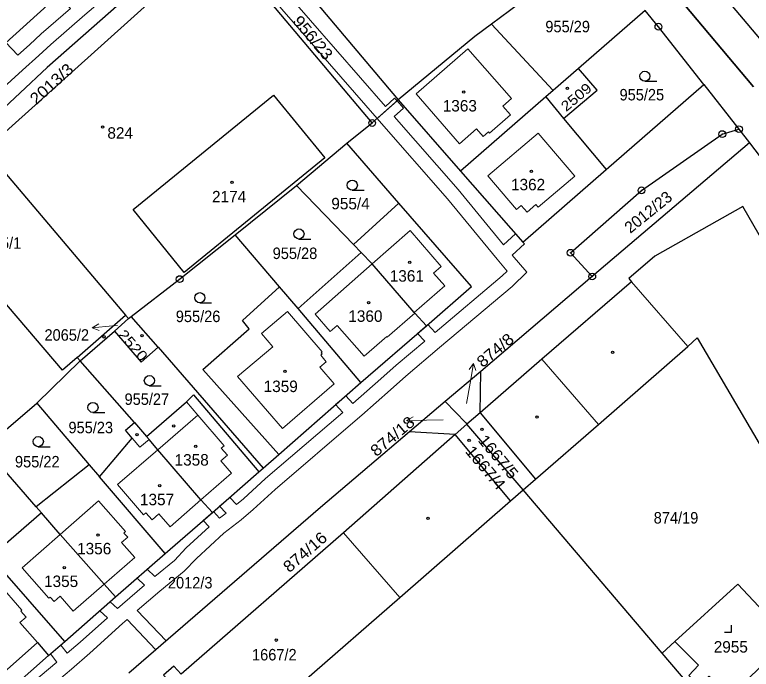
# Model space of a CAD drawing. Extents: x -679733 to -673243, y -1075091 to -1066557.
# Drawn here: x -676314.1 to -676205, y -1070563.1 to -1070466.2 of the extents above; entities that cross this region are included whole.
import ezdxf
from ezdxf.enums import TextEntityAlignment as Align

# ---------------------------------------------------------------- set-up
doc = ezdxf.new("R2010")
doc.units = 0
doc.header["$LTSCALE"] = 0.68
for name, color, linetype, lineweight in [('1', 7, 'Continuous', 25), ('13', 7, 'Continuous', 13), ('3', 7, 'Continuous', 25), ('4', 7, 'Continuous', 13), ('5', 7, 'Continuous', 25), ('6', 7, 'Continuous', 35), ('7', 7, 'Continuous', 13), ('8', 7, 'Continuous', 25)]:
    doc.layers.add(name, color=color, linetype=linetype, lineweight=lineweight)
doc.layers.add('2', color=7, linetype='Continuous')

msp = doc.modelspace()

# ---------------------------------------------------------------- linework, layer by layer
at = {"layer": '1'}
for p, q in [((-676279.7, -1070452.27), (-676257.25, -1070478.8)), ((-676261.13, -1070482.24), (-676283.75, -1070455.38)), ((-676228.33, -1070456.39), (-676243.46, -1070467.6)), ((-676234.29, -1070477.42), (-676243.46, -1070467.6)), ((-676211.99, -1070476.56), (-676206.79, -1070483.15)), ((-676261.13, -1070482.24), (-676257.25, -1070478.8)), ((-676235.4, -1070478.39), (-676248.04, -1070489.38)), ((-676206.79, -1070483.15), (-676205.24, -1070485.17)), ((-676257.16, -1070494.09), (-676264.88, -1070485.22)), ((-676205.24, -1070485.17), (-676228.52, -1070504.97)), ((-676272.33, -1070491.51), (-676263.91, -1070500.23)), ((-676274.85, -1070506.5), (-676281.43, -1070498.79)), ((-676228.52, -1070504.97), (-676231.74, -1070501.46)), ((-676228.52, -1070504.97), (-676245.04, -1070519.02)), ((-676304.83, -1070516.99), (-676297.65, -1070510.7)), ((-676262.78, -1070520.65), (-676253.1, -1070512.28)), ((-676250.29, -1070523.49), (-676255.6, -1070528)), ((-676245.15, -1070525.18), (-676247.08, -1070526.86)), ((-676245.15, -1070525.18), (-676236.92, -1070534.97)), ((-676296.31, -1070526.6), (-676294.54, -1070528.69)), ((-676247.08, -1070526.86), (-676248.84, -1070528.38)), ((-676238.78, -1070536.59), (-676247.08, -1070526.86)), ((-676248.84, -1070528.38), (-676255.6, -1070528)), ((-676310.88, -1070539.07), (-676318.5, -1070530.32)), ((-676284.78, -1070539.91), (-676277.89, -1070533.91)), ((-676238.78, -1070536.59), (-676236.92, -1070534.97)), ((-676240.64, -1070538.22), (-676238.78, -1070536.59)), ((-676218.18, -1070560.75), (-676238.78, -1070536.59)), ((-676291.78, -1070546.01), (-676284.78, -1070539.91)), ((-676306.67, -1070559.04), (-676299.14, -1070552.43)), ((-676218.18, -1070560.75), (-676216.28, -1070559.01)), ((-676320.95, -1070571.5), (-676309.05, -1070561.11))]:
    msp.add_line(p, q, dxfattribs=at)
for points in [[(-676141.83, -1070569.92), (-676144.44, -1070564.33), (-676152.99, -1070546.76), (-676164.18, -1070526.62), (-676174.53, -1070509.34), (-676186.18, -1070492.73), (-676198.64, -1070476.27), (-676202.38, -1070471.31), (-676210.41, -1070461.74), (-676220.62, -1070449.69), (-676231.26, -1070438.62), (-676242.4, -1070427.2), (-676246.8, -1070423.16)], [(-676283.83, -1070451.63), (-676309.29, -1070474.03), (-676329.29, -1070492.8), (-676393.81, -1070549.68), (-676407.48, -1070563.59), (-676408.1, -1070570), (-676404.16, -1070564.97), (-676403.29, -1070564.16)], [(-676283.75, -1070455.38), (-676286.62, -1070457.59), (-676330.13, -1070496.75), (-676340.18, -1070505.73), (-676339.85, -1070506.11)], [(-676309.22, -1070464.78), (-676321.63, -1070475.96), (-676337.6, -1070490.6)], [(-676211.99, -1070476.56), (-676218.72, -1070467.98), (-676220.7, -1070465.59), (-676230.58, -1070474.19)], [(-676243.46, -1070467.6), (-676245.91, -1070469.41), (-676257.25, -1070478.8), (-676248.04, -1070489.38)], [(-676232.76, -1070481.56), (-676227.81, -1070477.37), (-676230.58, -1070474.19), (-676234.29, -1070477.42)], [(-676232.76, -1070481.56), (-676226.45, -1070489.13), (-676211.99, -1070476.56)], [(-676234.29, -1070477.42), (-676235.4, -1070478.39), (-676232.76, -1070481.56)], [(-676281.43, -1070498.79), (-676272.33, -1070491.51), (-676264.88, -1070485.22), (-676261.13, -1070482.24)], [(-676231.74, -1070501.46), (-676221.23, -1070492.22), (-676209.26, -1070483.88), (-676206.79, -1070483.15)], [(-676205.24, -1070485.17), (-676195, -1070498.61), (-676183.42, -1070515.85), (-676173.02, -1070532.31), (-676161.45, -1070552.19), (-676157.89, -1070558.8), (-676154.35, -1070565.36)], [(-676304.83, -1070516.99), (-676306.99, -1070518.87), (-676320.45, -1070503.08), (-676329.56, -1070510.89), (-676334.3, -1070505.59), (-676331.49, -1070503.18), (-676332.16, -1070502.4), (-676331.1, -1070501.49), (-676331.41, -1070501.13), (-676324.39, -1070495.11), (-676323.41, -1070496.25), (-676315.58, -1070489.53), (-676297.65, -1070510.7), (-676297.2, -1070511.21), (-676296.82, -1070510.88)], [(-676248.04, -1070489.38), (-676238.8, -1070499.87), (-676226.45, -1070489.13)], [(-676253.1, -1070512.28), (-676246.4, -1070506.46), (-676257.16, -1070494.09), (-676263.91, -1070500.23), (-676262.77, -1070501.42)], [(-676167.16, -1070562.36), (-676206.23, -1070494.6), (-676219.27, -1070501.94), (-676223.12, -1070505.27), (-676222.71, -1070505.74), (-676235.98, -1070517.22), (-676245.15, -1070525.18)], [(-676296.82, -1070510.88), (-676289.64, -1070505.36), (-676281.43, -1070498.79)], [(-676253.1, -1070512.28), (-676254.82, -1070510.42), (-676254.91, -1070510.32), (-676261.13, -1070503.11), (-676262.77, -1070501.42), (-676272.11, -1070509.72)], [(-676339.85, -1070506.11), (-676337.7, -1070508.58), (-676326.84, -1070521.08), (-676318.68, -1070530.48), (-676318.5, -1070530.32), (-676310.82, -1070523.73), (-676304.4, -1070517.48), (-676304.83, -1070516.99)], [(-676274.96, -1070531.34), (-676286.21, -1070518.74), (-676279.32, -1070512.73), (-676280.35, -1070511.5), (-676274.85, -1070506.5)], [(-676274.96, -1070531.34), (-676262.78, -1070520.65), (-676272.11, -1070509.72), (-676274.85, -1070506.5)], [(-676304.4, -1070517.48), (-676299.31, -1070513.06), (-676297.2, -1070511.21)], [(-676299.31, -1070513.06), (-676295.32, -1070517.64), (-676292.82, -1070515.45), (-676296.82, -1070510.88)], [(-676236.92, -1070534.97), (-676227.62, -1070526.87), (-676214.36, -1070515.32), (-676212.99, -1070514.04), (-676180.1, -1070570.11), (-676167.16, -1070562.36)], [(-676292.82, -1070515.45), (-676277.26, -1070533.36), (-676274.96, -1070531.34)], [(-676301.5, -1070534.64), (-676296.68, -1070528.94), (-676297.68, -1070527.75), (-676296.31, -1070526.6), (-676304.4, -1070517.48)], [(-676245.15, -1070525.18), (-676245.04, -1070519.02), (-676250.29, -1070523.49)], [(-676294.54, -1070528.69), (-676288.62, -1070523.52), (-676287.6, -1070522.5), (-676277.89, -1070533.91), (-676277.26, -1070533.36)], [(-676310.82, -1070523.73), (-676303.02, -1070532.85), (-676301.5, -1070534.64)], [(-676250.29, -1070523.49), (-676247.27, -1070526.64), (-676247.08, -1070526.86)], [(-676255.6, -1070528), (-676268.77, -1070539.2), (-676297.19, -1070563.74)], [(-676284.78, -1070539.91), (-676286.49, -1070538.07), (-676292.89, -1070530.65), (-676294.18, -1070529.12), (-676294.54, -1070528.69)], [(-676248.84, -1070528.38), (-676265.36, -1070542.93), (-676289.43, -1070563.88), (-676290.48, -1070562.68), (-676292.01, -1070564.01), (-676290.96, -1070565.22), (-676293.76, -1070567.65)], [(-676285.39, -1070577.21), (-676257.02, -1070552.49), (-676240.64, -1070538.22), (-676248.84, -1070528.38)], [(-676303.02, -1070532.85), (-676310.88, -1070539.07), (-676310.09, -1070539.98)], [(-676299.14, -1070552.43), (-676291.78, -1070546.01), (-676301.5, -1070534.64)], [(-676299.14, -1070552.43), (-676300.82, -1070550.53), (-676307.32, -1070543.17), (-676310.09, -1070539.98), (-676317.67, -1070546.48)], [(-676199.24, -1070558.73), (-676206.98, -1070550.54), (-676216.28, -1070559.01)], [(-676216.28, -1070559.01), (-676212.78, -1070562.55), (-676214.21, -1070564.05), (-676212.44, -1070565.67), (-676211.19, -1070564.18), (-676208.25, -1070567.18), (-676199.24, -1070558.73)], [(-676249.46, -1070607.32), (-676210.46, -1070569.81), (-676218.18, -1070560.75)]]:
    msp.add_lwpolyline(points, dxfattribs=at)
for points in [[(-676288.97, -1070504.38), (-676296.55, -1070495.07), (-676275.73, -1070478.1), (-676268.15, -1070487.41)], [(-676318.13, -1070545.95), (-676327.71, -1070554.67), (-676325.9, -1070556.97), (-676327.82, -1070558.64), (-676324.15, -1070562.83), (-676321.96, -1070560.92), (-676317.93, -1070565.53), (-676310.71, -1070559.17), (-676309.05, -1070561.11), (-676306.67, -1070559.04), (-676317.67, -1070546.48)]]:
    msp.add_lwpolyline(points, close=True, dxfattribs=at)
at = {"layer": '13'}
for points in [[(-676331.48, -1070491.31), (-676312.91, -1070474.42), (-676310.48, -1070472.25), (-676308.71, -1070470.61), (-676303.68, -1070466.2), (-676290.26, -1070454.84), (-676288.31, -1070452.95), (-676286.4, -1070451.4), (-676285.19, -1070452.83), (-676283.59, -1070451.44), (-676286.12, -1070448.46), (-676286.74, -1070448.97), (-676289.71, -1070451.37), (-676291.68, -1070453.28), (-676304.31, -1070463.97), (-676306.13, -1070461.94), (-676307.61, -1070463.29), (-676305.83, -1070465.28), (-676310.13, -1070469.05), (-676311.9, -1070470.69), (-676313.6, -1070472.21), (-676315.38, -1070470.33)], [(-676312.24, -1070568.64), (-676305.67, -1070563.11), (-676302.97, -1070560.77), (-676298.09, -1070556.38), (-676297.41, -1070555.76), (-676293.15, -1070560.25), (-676291.64, -1070558.94), (-676295.91, -1070554.44), (-676292.58, -1070551.59), (-676288.96, -1070548.6), (-676287.15, -1070546.72), (-676283.08, -1070542.99), (-676280.51, -1070541.01), (-676278.74, -1070539.5), (-676275.5, -1070536.5), (-676263.28, -1070526.05), (-676262.66, -1070525.5), (-676258.41, -1070521.75), (-676256.14, -1070519.74), (-676251.13, -1070515.51), (-676240.41, -1070506.47), (-676238.19, -1070504.31), (-676240.37, -1070501.8), (-676238.55, -1070500.16), (-676239.87, -1070498.65), (-676241.67, -1070500.27), (-676248.39, -1070492.09), (-676257.85, -1070481.29), (-676256.47, -1070480.04), (-676257.44, -1070478.97), (-676260.39, -1070481.58), (-676260.09, -1070481.93), (-676249.99, -1070493.45), (-676242.61, -1070502.42), (-676241.13, -1070504.16), (-676241.85, -1070504.87), (-676251.8, -1070513.25), (-676252.87, -1070512.08), (-676254.39, -1070513.4), (-676253.33, -1070514.54), (-676257.56, -1070518.1), (-676259.85, -1070520.13), (-676263.97, -1070523.78), (-676265.04, -1070522.63), (-676266.54, -1070523.95), (-676265.49, -1070525.1), (-676276.94, -1070534.9), (-676280.16, -1070537.88), (-676281.21, -1070538.73), (-676282.23, -1070537.69), (-676283.74, -1070539), (-676282.76, -1070540.01), (-676283.72, -1070540.75), (-676284.62, -1070539.77), (-676286.14, -1070541.09), (-676285.25, -1070542.05), (-676288.66, -1070545.18), (-676290.42, -1070547.02), (-676293.3, -1070549.38), (-676294.43, -1070548.32), (-676295.95, -1070549.65), (-676294.84, -1070550.68), (-676298.12, -1070553.5), (-676298.86, -1070554.16), (-676299.95, -1070553.14), (-676301.46, -1070554.47), (-676300.35, -1070555.51), (-676304.39, -1070559.15), (-676306.28, -1070560.78), (-676307.25, -1070559.55), (-676308.77, -1070560.87), (-676307.81, -1070562.09), (-676313.7, -1070567.04)]]:
    msp.add_lwpolyline(points, dxfattribs=at)
msp.add_lwpolyline([(-676283.31, -1070455.04), (-676276.19, -1070463.41), (-676260.39, -1070481.58), (-676257.44, -1070478.97), (-676257.81, -1070478.55), (-676259.17, -1070479.78), (-676273.95, -1070462.76), (-676272.19, -1070461.15), (-676273.48, -1070459.62), (-676275.26, -1070461.24), (-676281.63, -1070453.75)], close=True, dxfattribs=at)
at = {"layer": '3'}
for p, q in [((-676220.723, -1070476.07), (-676218.973, -1070476.07)), ((-676264.063, -1070492.2), (-676262.313, -1070492.2)), ((-676271.963, -1070499.43), (-676270.213, -1070499.43)), ((-676286.663, -1070508.86), (-676284.913, -1070508.86)), ((-676294.123, -1070521.15), (-676292.373, -1070521.15)), ((-676302.483, -1070525.11), (-676300.733, -1070525.11)), ((-676310.583, -1070530.18), (-676308.833, -1070530.18))]:
    msp.add_line(p, q, dxfattribs=at)
msp.add_lwpolyline([(-676208.921, -1070557.63), (-676207.92, -1070557.63), (-676207.92, -1070556.63)], dxfattribs=at)
for centre in [(-676220.7229, -1070475.3198), (-676264.0629, -1070491.4498), (-676271.9629, -1070498.6798), (-676286.6629, -1070508.1098), (-676294.1229, -1070520.3998), (-676302.4829, -1070524.3598), (-676310.5829, -1070529.4298)]:
    msp.add_circle(centre, 0.75, dxfattribs=at)
at = {"layer": '4'}
for p, q in [((-676254.63, -1070477.93), (-676246.94, -1070471.24)), ((-676246.94, -1070471.24), (-676240.47, -1070478.62)), ((-676254.63, -1070477.93), (-676248.2, -1070485.32)), ((-676240.47, -1070478.62), (-676241.75, -1070479.75)), ((-676241.75, -1070479.75), (-676240.64, -1070481.01)), ((-676240.64, -1070481.01), (-676243.74, -1070483.73)), ((-676245.68, -1070483.1), (-676248.2, -1070485.32)), ((-676244.68, -1070484.24), (-676245.68, -1070483.1)), ((-676243.9, -1070483.55), (-676244.68, -1070484.24)), ((-676243.74, -1070483.73), (-676243.9, -1070483.55)), ((-676243.99, -1070490.09), (-676236.54, -1070483.73)), ((-676236.54, -1070483.73), (-676231.09, -1070490.12)), ((-676243.99, -1070490.09), (-676239.73, -1070495.07)), ((-676231.09, -1070490.12), (-676236.55, -1070494.71)), ((-676239.73, -1070495.07), (-676239.03, -1070494.45)), ((-676239.03, -1070494.45), (-676238.16, -1070495.45)), ((-676238.16, -1070495.45), (-676236.89, -1070494.33)), ((-676236.89, -1070494.33), (-676236.55, -1070494.71)), ((-676261.13, -1070503.11), (-676255.5, -1070498.14)), ((-676255.5, -1070498.14), (-676250.88, -1070503.51)), ((-676269.58, -1070510.56), (-676261.13, -1070503.11)), ((-676250.88, -1070503.51), (-676252.02, -1070504.49)), ((-676252.02, -1070504.49), (-676250.37, -1070506.38)), ((-676250.37, -1070506.38), (-676254.91, -1070510.32)), ((-676222.71, -1070505.74), (-676214.36, -1070515.32)), ((-676277.52, -1070513.4), (-676273.67, -1070510.17)), ((-676273.67, -1070510.17), (-676268.51, -1070516.15)), ((-676267.34, -1070513.11), (-676269.58, -1070510.56)), ((-676258.88, -1070513.95), (-676254.82, -1070510.42)), ((-676267.34, -1070513.11), (-676266.31, -1070512.21)), ((-676266.31, -1070512.21), (-676262.33, -1070516.78)), ((-676275.85, -1070515.39), (-676277.52, -1070513.4)), ((-676258.96, -1070513.85), (-676262.33, -1070516.78)), ((-676258.88, -1070513.95), (-676258.96, -1070513.85)), ((-676281.09, -1070519.79), (-676275.85, -1070515.39)), ((-676268.51, -1070516.15), (-676268.66, -1070516.28)), ((-676268.66, -1070516.28), (-676268.52, -1070516.45)), ((-676268.52, -1070516.45), (-676268.75, -1070516.64)), ((-676268.75, -1070516.64), (-676267.93, -1070517.59)), ((-676227.62, -1070526.87), (-676235.98, -1070517.22)), ((-676267.93, -1070517.59), (-676268.89, -1070518.42)), ((-676268.89, -1070518.42), (-676266.77, -1070520.87)), ((-676281.09, -1070519.79), (-676274.42, -1070527.47)), ((-676274.42, -1070527.47), (-676266.77, -1070520.87)), ((-676288.62, -1070523.52), (-676286.95, -1070525.53)), ((-676292.89, -1070530.65), (-676286.95, -1070525.53)), ((-676286.95, -1070525.53), (-676283.07, -1070530.04)), ((-676296.68, -1070528.94), (-676295.55, -1070530.27)), ((-676295.55, -1070530.27), (-676294.18, -1070529.12)), ((-676283.07, -1070530.04), (-676283.47, -1070530.39)), ((-676283.47, -1070530.39), (-676282.57, -1070531.43)), ((-676298.84, -1070535.78), (-676292.89, -1070530.65)), ((-676282.57, -1070531.43), (-676283.53, -1070532.26)), ((-676283.53, -1070532.26), (-676281.94, -1070534.08)), ((-676286.49, -1070538.07), (-676281.94, -1070534.08)), ((-676294.99, -1070540.25), (-676298.84, -1070535.78)), ((-676291.05, -1070542.05), (-676286.49, -1070538.07)), ((-676307.32, -1070543.17), (-676301.64, -1070538.21)), ((-676301.64, -1070538.21), (-676297.67, -1070542.76)), ((-676294.99, -1070540.25), (-676294.65, -1070539.97)), ((-676294.65, -1070539.97), (-676293.73, -1070541.02)), ((-676293.73, -1070541.02), (-676292.72, -1070540.14)), ((-676292.72, -1070540.14), (-676291.05, -1070542.05)), ((-676312.96, -1070548.1), (-676307.32, -1070543.17)), ((-676297.67, -1070542.76), (-676297.9, -1070542.97)), ((-676297.9, -1070542.97), (-676297.34, -1070543.58)), ((-676257.02, -1070552.49), (-676265.36, -1070542.93)), ((-676297.34, -1070543.58), (-676298.24, -1070544.39)), ((-676298.24, -1070544.39), (-676296.28, -1070546.57)), ((-676300.82, -1070550.53), (-676296.28, -1070546.57)), ((-676309.01, -1070552.63), (-676312.96, -1070548.1)), ((-676316.94, -1070549.89), (-676313, -1070554.39)), ((-676305.42, -1070554.55), (-676300.82, -1070550.53)), ((-676308.8, -1070552.44), (-676309.01, -1070552.63)), ((-676308.24, -1070553.08), (-676308.8, -1070552.44)), ((-676307.36, -1070552.32), (-676308.24, -1070553.08)), ((-676305.42, -1070554.55), (-676307.36, -1070552.32)), ((-676313, -1070554.39), (-676313.18, -1070554.54)), ((-676312.39, -1070555.44), (-676313.29, -1070556.23)), ((-676313.18, -1070554.54), (-676312.39, -1070555.44)), ((-676313.29, -1070556.23), (-676310.71, -1070559.17))]:
    msp.add_line(p, q, dxfattribs=at)
at = {"layer": '5'}
for centre in [(-676232.2068, -1070477.0892), (-676247.5668, -1070477.6592), (-676301.0468, -1070482.8392), (-676237.5468, -1070489.3792), (-676281.8768, -1070491.0492), (-676255.5568, -1070502.8592), (-676261.6468, -1070508.8592), (-676300.8368, -1070513.9092), (-676295.2168, -1070513.7492), (-676225.5068, -1070516.2092), (-676274.0568, -1070519.0392), (-676236.6968, -1070525.7992), (-676290.5168, -1070527.0992), (-676295.9468, -1070528.3792), (-676244.8568, -1070527.6292), (-676246.7568, -1070529.2192), (-676287.2568, -1070530.1392), (-676292.5968, -1070535.9592), (-676252.8368, -1070540.7792), (-676301.7268, -1070543.2692), (-676306.7368, -1070548.1092), (-676275.3268, -1070558.8292)]:
    msp.add_circle(centre, 0.175, dxfattribs=at)
at = {"layer": '6'}
msp.add_line((-676225.37, -1070452.22), (-676204.63, -1070476.9), dxfattribs=at)
at = {"layer": '7'}
for p, q in [((-676302.59, -1070512.562), (-676301.548, -1070512.973)), ((-676246.099, -1070517.835), (-676246.766, -1070518.734)), ((-676256.061, -1070526.282), (-676255.05, -1070526.766))]:
    msp.add_line(p, q, dxfattribs=at)
for points in [[(-676298.87, -1070512.24), (-676299.6, -1070512.3), (-676302.59, -1070512.562), (-676301.636, -1070511.975)], [(-676247.17, -1070523.8), (-676246.62, -1070520.79), (-676246.099, -1070517.835), (-676245.78, -1070518.908)], [(-676250.59, -1070526.18), (-676253.06, -1070526.23), (-676256.061, -1070526.282), (-676255.068, -1070525.764)]]:
    msp.add_lwpolyline(points, dxfattribs=at)
at = {"layer": '8'}
for centre, radius in [((-676218.72, -1070467.9799), 0.5), ((-676218.72, -1070467.9799), 0.0303), ((-676261.13, -1070482.2399), 0.5), ((-676261.13, -1070482.2399), 0.0303), ((-676209.26, -1070483.8799), 0.5), ((-676206.79, -1070483.1499), 0.5), ((-676206.79, -1070483.1499), 0.0303), ((-676209.26, -1070483.8799), 0.0303), ((-676221.23, -1070492.2199), 0.5), ((-676221.23, -1070492.2199), 0.0303), ((-676231.74, -1070501.4599), 0.5), ((-676231.74, -1070501.4599), 0.0303), ((-676289.64, -1070505.3599), 0.5), ((-676289.64, -1070505.3599), 0.0303), ((-676228.52, -1070504.9699), 0.5), ((-676228.52, -1070504.9699), 0.0303)]:
    msp.add_circle(centre, radius, dxfattribs=at)

# ---------------------------------------------------------------- texts
at = {"layer": '2'}
for s, height, rotation, width, p in [('956/23', 1.7, 310, 1.1, (-676270.5554, -1070470.1506)), ('2509', 1.5, 40, 1.15, (-676230.4156, -1070478.984)), ('2520', 1.5, 311, 1.2, (-676297.1202, -1070515.66)), ('1667/5', 1.7, 310, 1.1, (-676243.0854, -1070532.2206)), ('1667/4', 1.7, 310, 1.1, (-676244.9854, -1070533.8406)), ('874/16', 1.7, 41, 1.1, (-676270.5101, -1070546.4179))]:
    msp.add_text(s, height=height, rotation=rotation, dxfattribs=dict(at, width=width)).set_placement(p, align=Align.CENTER)
at = {"layer": '2', "width": 0.95}
for s, p in [('955/29', (-676232.169, -1070468.81)), ('955/25', (-676221.179, -1070478.9)), ('2065/1', (-676316.409, -1070500.87)), ('955/28', (-676272.559, -1070502.39)), ('955/26', (-676286.909, -1070511.729)), ('955/27', (-676294.499, -1070523.989)), ('955/23', (-676302.809, -1070528.19)), ('955/22', (-676310.729, -1070533.249)), ('874/19', (-676216.119, -1070541.56)), ('2012/3', (-676288.079, -1070551.17)), ('1667/2', (-676275.619, -1070561.83))]:
    msp.add_text(s, height=1.7, dxfattribs=at).set_placement(p, align=Align.CENTER)
at = {"layer": '2', "width": 1.1}
for s, rotation, p in [('2013/3', 42, (-676310.891, -1070479.631)), ('874/8', 40, (-676244.753, -1070518.551))]:
    msp.add_text(s, height=1.7, rotation=rotation, dxfattribs=at).set_placement(p)
at = {"layer": '2'}
for s, p in [('1363', (-676248.14, -1070480.54)), ('824', (-676298.449, -1070484.57)), ('1362', (-676238.03, -1070492.21)), ('2174', (-676282.32, -1070493.999)), ('955/4', (-676264.33, -1070495.029)), ('1361', (-676255.99, -1070505.739)), ('1360', (-676262.13, -1070511.69)), ('1359', (-676274.67, -1070522.09)), ('1358', (-676287.86, -1070532.979)), ('1357', (-676292.99, -1070538.85)), ('1356', (-676302.3, -1070546.12)), ('1355', (-676307.2, -1070550.96)), ('2955', (-676208, -1070560.67))]:
    msp.add_text(s, height=1.7, dxfattribs=at).set_placement(p, align=Align.CENTER)
msp.add_text('2012/23', height=1.7, rotation=39, dxfattribs=at).set_placement((-676219.6974, -1070496.0907), align=Align.CENTER)
at = {"layer": '2', "width": 0.95}
msp.add_text('2065/2', height=1.7, dxfattribs=at).set_placement((-676303.06, -1070514.483), align=Align.RIGHT)
at = {"layer": '2', "width": 1.1}
msp.add_text('874/18', height=1.7, rotation=40, dxfattribs=at).set_placement((-676254.6497, -1070526.8289), align=Align.RIGHT)

doc.saveas('drawing.dxf')
